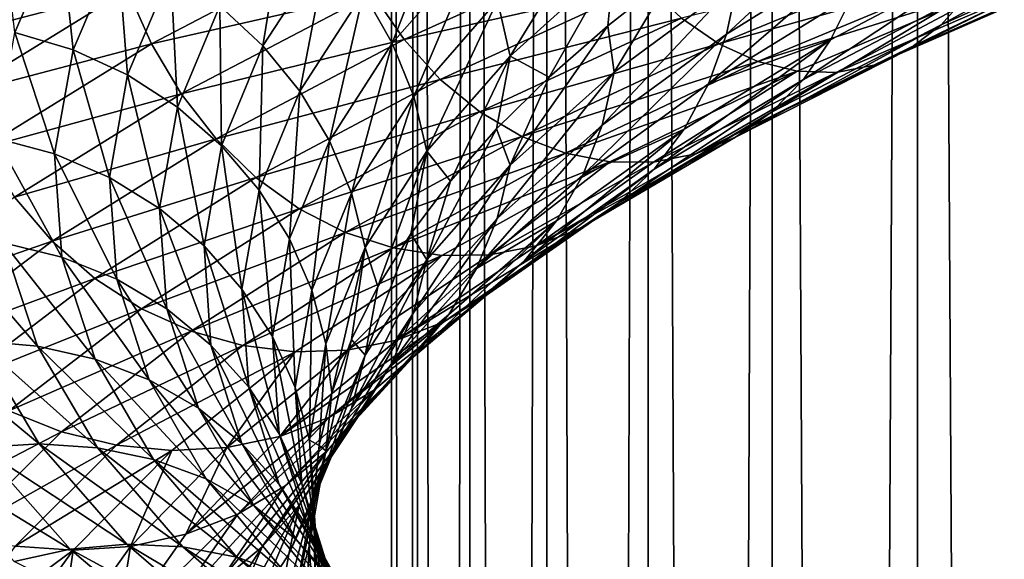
# Model space of a CAD drawing. Header units: metres. Extents: x -44 to 117, y -432 to 89.
# Tile 681 of 1056: x -15.47 to -8.87, y -158.5 to -154.89. Entities that reach past the tile are written whole.
import ezdxf

# ---------------------------------------------------------------- set-up
doc = ezdxf.new("R2010")
doc.units = ezdxf.units.M
doc.layers.add('solid_125568', color=7, linetype='CONTINUOUS')

msp = doc.modelspace()

# ---------------------------------------------------------------- linework, layer by layer
at = {"layer": 'solid_125568'}
for points in [[(-8.356239, -312.879852, 239.338547), (-8.356239, -118.084877, 204.990936), (-9.455857, -118.26503, 203.969254)], [(-9.455857, -313.059998, 238.316864), (-9.455857, -118.26503, 203.969254), (-10.427602, -118.466125, 202.828781)], [(-9.455857, -313.059998, 238.316864), (-8.356239, -312.879852, 239.338547), (-9.455857, -118.26503, 203.969254)], [(-10.427602, -313.261108, 237.176392), (-10.427602, -118.466125, 202.828781), (-11.25833, -118.685455, 201.5849)], [(-10.427602, -313.261108, 237.176392), (-9.455857, -313.059998, 238.316864), (-10.427602, -118.466125, 202.828781)], [(-11.25833, -313.480438, 235.93251), (-11.25833, -118.685455, 201.5849), (-11.93681, -118.920044, 200.254456)], [(-11.25833, -313.480438, 235.93251), (-10.427602, -313.261108, 237.176392), (-11.25833, -118.685455, 201.5849)], [(-11.93681, -313.715027, 234.602066), (-11.93681, -118.920044, 200.254456), (-12.453864, -119.166733, 198.855453)], [(-11.93681, -313.715027, 234.602066), (-11.25833, -313.480438, 235.93251), (-11.93681, -118.920044, 200.254456)], [(-12.453864, -313.9617, 233.203064), (-12.453864, -119.166733, 198.855453), (-12.802501, -119.422173, 197.406784)], [(-12.453864, -313.9617, 233.203064), (-11.93681, -313.715027, 234.602066), (-12.453864, -119.166733, 198.855453)], [(-12.802501, -314.217133, 231.754395), (-12.802501, -119.422173, 197.406784), (-12.978006, -119.682907, 195.928055)], [(-12.802501, -314.217133, 231.754395), (-12.453864, -313.9617, 233.203064), (-12.802501, -119.422173, 197.406784)], [(-12.978006, -314.477875, 230.275665), (-12.978006, -119.682907, 195.928055), (-12.978006, -119.945427, 194.439255)], [(-12.978006, -314.477875, 230.275665), (-12.802501, -314.217133, 231.754395), (-12.978006, -119.682907, 195.928055)], [(-12.978006, -314.740387, 228.786865), (-12.978006, -119.945427, 194.439255), (-12.802501, -120.206169, 192.960526)], [(-12.978006, -314.740387, 228.786865), (-12.978006, -314.477875, 230.275665), (-12.978006, -119.945427, 194.439255)], [(-12.802501, -315.001129, 227.308136), (-12.978006, -314.740387, 228.786865), (-12.802501, -120.206169, 192.960526)], [(-12.802501, -315.001129, 227.308136), (-12.802501, -120.206169, 192.960526), (-12.453864, -120.461609, 191.511856)], [(-12.453864, -315.256592, 225.859467), (-12.802501, -315.001129, 227.308136), (-12.453864, -120.461609, 191.511856)], [(-12.453864, -315.256592, 225.859467), (-12.453864, -120.461609, 191.511856), (-11.93681, -120.70829, 190.112839)], [(-11.93681, -315.503265, 224.460449), (-12.453864, -315.256592, 225.859467), (-11.93681, -120.70829, 190.112839)], [(-11.93681, -315.503265, 224.460449), (-11.93681, -120.70829, 190.112839), (-11.25833, -120.942879, 188.782394)], [(-11.25833, -315.737854, 223.130005), (-11.93681, -315.503265, 224.460449), (-11.25833, -120.942879, 188.782394)], [(-11.25833, -315.737854, 223.130005), (-11.25833, -120.942879, 188.782394), (-10.427602, -121.162209, 187.538528)], [(-10.427602, -315.957184, 221.886139), (-11.25833, -315.737854, 223.130005), (-10.427602, -121.162209, 187.538528)], [(-10.427602, -315.957184, 221.886139), (-10.427602, -121.162209, 187.538528), (-9.455857, -121.363304, 186.398041)], [(-9.455857, -316.158295, 220.745651), (-10.427602, -315.957184, 221.886139), (-9.455857, -121.363304, 186.398041)], [(-9.455857, -316.158295, 220.745651), (-9.455857, -121.363304, 186.398041), (-8.356239, -121.543457, 185.376373)], [(-8.356239, -316.33844, 219.723969), (-9.455857, -316.158295, 220.745651), (-8.356239, -121.543457, 185.376373)], [(-10.73347, -154.987106, 952.022522), (-10.658545, -154.631577, 951.887695), (-9.71005, -154.036774, 952.873962)], [(-9.778292, -154.392426, 953.017334), (-10.73347, -154.987106, 952.022522), (-9.71005, -154.036774, 952.873962)], [(-12.972403, -155.047165, 948.196594), (-13.165828, -154.709335, 948.195007), (-12.589681, -154.056122, 949.461487)], [(-12.404711, -154.400345, 949.444397), (-12.972403, -155.047165, 948.196594), (-12.589681, -154.056122, 949.461487)], [(-13.839037, -155.065414, 946.8703), (-14.128131, -154.797028, 946.883667), (-13.684956, -154.121552, 948.257568)], [(-13.404858, -154.398193, 948.215332), (-13.839037, -155.065414, 946.8703), (-13.684956, -154.121552, 948.257568)], [(-12.182907, -155.134247, 949.491821), (-12.267684, -154.76239, 949.454346), (-11.56566, -154.130661, 950.620483)], [(-11.485751, -154.506561, 950.650513), (-12.182907, -155.134247, 949.491821), (-11.56566, -154.130661, 950.620483)], [(-9.29537, -154.924606, 954.855469), (-9.104789, -154.70871, 954.575928), (-7.885891, -154.149567, 955.385437)], [(-8.050989, -154.362122, 955.684204), (-9.29537, -154.924606, 954.855469), (-7.885891, -154.149567, 955.385437)], [(-15.195827, -154.269836, 947.033203), (-15.500326, -154.976532, 945.508972), (-15.592181, -154.196167, 947.115479)], [(-15.110436, -155.092178, 945.481323), (-15.500326, -154.976532, 945.508972), (-15.195827, -154.269836, 947.033203)], [(-14.813602, -154.395187, 946.965698), (-15.110436, -155.092178, 945.481323), (-15.195827, -154.269836, 947.033203)], [(-16.100897, -154.643112, 953.617432), (-16.020859, -155.023758, 953.645935), (-14.866306, -154.313614, 955.183044)], [(-14.866306, -154.313614, 955.183044), (-16.020859, -155.023758, 953.645935), (-14.746545, -154.690811, 955.165955)], [(-9.510617, -155.088348, 955.154236), (-9.29537, -154.924606, 954.855469), (-8.050989, -154.362122, 955.684204)], [(-8.237449, -154.521851, 956.004456), (-9.510617, -155.088348, 955.154236), (-8.050989, -154.362122, 955.684204)], [(-14.744523, -155.259018, 945.468201), (-15.110436, -155.092178, 945.481323), (-14.813602, -154.395187, 946.965698)], [(-14.454832, -154.571503, 946.915283), (-14.744523, -155.259018, 945.468201), (-14.813602, -154.395187, 946.965698)], [(-14.746545, -154.690811, 955.165955), (-14.584975, -155.051407, 955.111572), (-13.287251, -154.373993, 956.492188)], [(-13.287251, -154.373993, 956.492188), (-14.584975, -155.051407, 955.111572), (-13.105353, -154.71579, 956.383118)], [(-13.592304, -155.369095, 946.87439), (-13.839037, -155.065414, 946.8703), (-13.404858, -154.398193, 948.215332)], [(-13.165828, -154.709335, 948.195007), (-13.592304, -155.369095, 946.87439), (-13.404858, -154.398193, 948.215332)], [(-13.105353, -154.71579, 956.383118), (-12.892077, -155.024139, 956.236023), (-11.486011, -154.384247, 957.433655)], [(-12.829096, -155.403824, 948.220093), (-12.972403, -155.047165, 948.196594), (-12.404711, -154.400345, 949.444397)], [(-11.486011, -154.384247, 957.433655), (-12.892077, -155.024139, 956.236023), (-11.271257, -154.657135, 957.227112)], [(-12.267684, -154.76239, 949.454346), (-12.829096, -155.403824, 948.220093), (-12.404711, -154.400345, 949.444397)], [(-10.854224, -155.320206, 952.188477), (-10.73347, -154.987106, 952.022522), (-9.778292, -154.392426, 953.017334)], [(-9.888332, -154.724533, 953.196289), (-10.854224, -155.320206, 952.188477), (-9.778292, -154.392426, 953.017334)], [(-11.035609, -154.880646, 956.984009), (-10.784745, -155.052307, 956.710693), (-9.341219, -154.458511, 957.685425)], [(-9.341219, -154.458511, 957.685425), (-10.784745, -155.052307, 956.710693), (-9.11588, -154.583023, 957.364441)], [(-10.219427, -155.290146, 953.642395), (-10.036581, -155.026108, 953.40625), (-8.941833, -154.447479, 954.320862)], [(-9.104789, -154.70871, 954.575928), (-10.219427, -155.290146, 953.642395), (-8.941833, -154.447479, 954.320862)], [(-8.941833, -154.447479, 954.320862), (-10.036581, -155.026108, 953.40625), (-9.888332, -154.724533, 953.196289)], [(-11.922646, -155.27562, 949.975647), (-12.182907, -155.134247, 949.491821), (-11.485751, -154.506561, 950.650513)], [(-11.529287, -154.931915, 950.608276), (-11.922646, -155.27562, 949.975647), (-11.485751, -154.506561, 950.650513)], [(-11.094967, -154.591141, 951.218079), (-11.529287, -154.931915, 950.608276), (-11.485751, -154.506561, 950.650513)], [(-9.747152, -155.194519, 955.466614), (-9.510617, -155.088348, 955.154236), (-8.237449, -154.521851, 956.004456)], [(-8.442395, -154.623398, 956.340271), (-9.747152, -155.194519, 955.466614), (-8.237449, -154.521851, 956.004456)], [(-14.411353, -155.475571, 945.470337), (-14.744523, -155.259018, 945.468201), (-14.454832, -154.571503, 946.915283)], [(-14.128131, -154.797028, 946.883667), (-14.411353, -155.475571, 945.470337), (-14.454832, -154.571503, 946.915283)], [(-11.48638, -155.242142, 950.807556), (-11.529287, -154.931915, 950.608276), (-11.094967, -154.591141, 951.218079)], [(-10.658545, -154.631577, 951.887695), (-11.48638, -155.242142, 950.807556), (-11.094967, -154.591141, 951.218079)], [(-10.784745, -155.052307, 956.710693), (-10.524466, -155.170776, 956.414795), (-9.11588, -154.583023, 957.364441)], [(-9.11588, -154.583023, 957.364441), (-10.524466, -155.170776, 956.414795), (-8.887327, -154.652847, 957.027954)], [(-8.660927, -154.666687, 956.684021), (-9.747152, -155.194519, 955.466614), (-8.442395, -154.623398, 956.340271)], [(-16.020859, -155.023758, 953.645935), (-15.891758, -155.395447, 953.640625), (-14.746545, -154.690811, 955.165955)], [(-14.746545, -154.690811, 955.165955), (-15.891758, -155.395447, 953.640625), (-14.584975, -155.051407, 955.111572)], [(-12.892077, -155.024139, 956.236023), (-12.651027, -155.290375, 956.052612), (-11.271257, -154.657135, 957.227112)], [(-11.271257, -154.657135, 957.227112), (-12.651027, -155.290375, 956.052612), (-11.035609, -154.880646, 956.984009)], [(-11.567138, -155.597488, 950.933167), (-11.48638, -155.242142, 950.807556), (-10.658545, -154.631577, 951.887695)], [(-10.73347, -154.987106, 952.022522), (-11.567138, -155.597488, 950.933167), (-10.658545, -154.631577, 951.887695)], [(-10.524466, -155.170776, 956.414795), (-10.260592, -155.234726, 956.104004), (-8.887327, -154.652847, 957.027954)], [(-8.887327, -154.652847, 957.027954), (-10.260592, -155.234726, 956.104004), (-9.999316, -155.242981, 955.785583)], [(-8.887327, -154.652847, 957.027954), (-9.999316, -155.242981, 955.785583), (-8.660927, -154.666687, 956.684021)], [(-8.660927, -154.666687, 956.684021), (-9.999316, -155.242981, 955.785583), (-9.747152, -155.194519, 955.466614)], [(-14.584975, -155.051407, 955.111572), (-14.385269, -155.386719, 955.021362), (-13.105353, -154.71579, 956.383118)], [(-13.105353, -154.71579, 956.383118), (-14.385269, -155.386719, 955.021362), (-12.892077, -155.024139, 956.236023)], [(-13.392623, -155.700348, 946.895447), (-13.592304, -155.369095, 946.87439), (-13.165828, -154.709335, 948.195007)], [(-12.972403, -155.047165, 948.196594), (-13.392623, -155.700348, 946.895447), (-13.165828, -154.709335, 948.195007)], [(-12.740424, -155.771439, 948.265442), (-12.829096, -155.403824, 948.220093), (-12.267684, -154.76239, 949.454346)], [(-12.182907, -155.134247, 949.491821), (-12.740424, -155.771439, 948.265442), (-12.267684, -154.76239, 949.454346)], [(-10.036581, -155.026108, 953.40625), (-10.854224, -155.320206, 952.188477), (-9.888332, -154.724533, 953.196289)], [(-10.433311, -155.509674, 953.900146), (-10.219427, -155.290146, 953.642395), (-9.104789, -154.70871, 954.575928)], [(-9.29537, -154.924606, 954.855469), (-10.433311, -155.509674, 953.900146), (-9.104789, -154.70871, 954.575928)], [(-14.116536, -155.735611, 945.486572), (-14.411353, -155.475571, 945.470337), (-14.128131, -154.797028, 946.883667)], [(-13.839037, -155.065414, 946.8703), (-14.116536, -155.735611, 945.486572), (-14.128131, -154.797028, 946.883667)], [(-12.651027, -155.290375, 956.052612), (-12.38647, -155.507095, 955.835022), (-11.035609, -154.880646, 956.984009)], [(-11.035609, -154.880646, 956.984009), (-12.38647, -155.507095, 955.835022), (-10.784745, -155.052307, 956.710693)], [(-12.183639, -155.865234, 949.646423), (-11.922646, -155.27562, 949.975647), (-11.529287, -154.931915, 950.608276)], [(-11.48638, -155.242142, 950.807556), (-12.183639, -155.865234, 949.646423), (-11.529287, -154.931915, 950.608276)], [(-10.67488, -155.677811, 954.1745), (-10.433311, -155.509674, 953.900146), (-9.29537, -154.924606, 954.855469)], [(-9.510617, -155.088348, 955.154236), (-10.67488, -155.677811, 954.1745), (-9.29537, -154.924606, 954.855469)], [(-15.234989, -155.788345, 943.973267), (-15.628099, -155.682388, 943.960388), (-15.500326, -154.976532, 945.508972)], [(-15.110436, -155.092178, 945.481323), (-15.234989, -155.788345, 943.973267), (-15.500326, -154.976532, 945.508972)], [(-14.385269, -155.386719, 955.021362), (-14.151153, -155.688126, 954.89679), (-12.892077, -155.024139, 956.236023)], [(-12.892077, -155.024139, 956.236023), (-14.151153, -155.688126, 954.89679), (-12.651027, -155.290375, 956.052612)], [(-11.697239, -155.93158, 951.084961), (-11.567138, -155.597488, 950.933167), (-10.73347, -154.987106, 952.022522)], [(-10.854224, -155.320206, 952.188477), (-11.697239, -155.93158, 951.084961), (-10.73347, -154.987106, 952.022522)], [(-11.217546, -155.890823, 952.596497), (-11.016894, -155.623795, 952.381165), (-10.036581, -155.026108, 953.40625)], [(-10.219427, -155.290146, 953.642395), (-11.217546, -155.890823, 952.596497), (-10.036581, -155.026108, 953.40625)], [(-10.036581, -155.026108, 953.40625), (-11.016894, -155.623795, 952.381165), (-10.854224, -155.320206, 952.188477)], [(-15.891758, -155.395447, 953.640625), (-15.717588, -155.74971, 953.6026), (-14.584975, -155.051407, 955.111572)], [(-14.584975, -155.051407, 955.111572), (-15.717588, -155.74971, 953.6026), (-14.385269, -155.386719, 955.021362)], [(-13.864894, -156.031693, 945.515747), (-14.116536, -155.735611, 945.486572), (-13.839037, -155.065414, 946.8703)], [(-13.592304, -155.369095, 946.87439), (-13.864894, -156.031693, 945.515747), (-13.839037, -155.065414, 946.8703)], [(-13.244665, -156.051453, 946.932983), (-13.392623, -155.700348, 946.895447), (-12.972403, -155.047165, 948.196594)], [(-12.829096, -155.403824, 948.220093), (-13.244665, -156.051453, 946.932983), (-12.972403, -155.047165, 948.196594)], [(-12.38647, -155.507095, 955.835022), (-12.104774, -155.671951, 955.589172), (-10.784745, -155.052307, 956.710693)], [(-10.784745, -155.052307, 956.710693), (-12.104774, -155.671951, 955.589172), (-10.524466, -155.170776, 956.414795)], [(-10.940296, -155.789093, 954.460266), (-10.67488, -155.677811, 954.1745), (-9.510617, -155.088348, 955.154236)], [(-9.747152, -155.194519, 955.466614), (-10.940296, -155.789093, 954.460266), (-9.510617, -155.088348, 955.154236)], [(-14.866104, -155.945724, 943.997986), (-15.234989, -155.788345, 943.973267), (-15.110436, -155.092178, 945.481323)], [(-14.744523, -155.259018, 945.468201), (-14.866104, -155.945724, 943.997986), (-15.110436, -155.092178, 945.481323)], [(-12.582714, -155.971191, 948.648438), (-12.740424, -155.771439, 948.265442), (-12.182907, -155.134247, 949.491821)], [(-12.27393, -155.621964, 949.322144), (-12.582714, -155.971191, 948.648438), (-12.182907, -155.134247, 949.491821)], [(-11.922646, -155.27562, 949.975647), (-12.27393, -155.621964, 949.322144), (-12.182907, -155.134247, 949.491821)], [(-12.104774, -155.671951, 955.589172), (-11.812536, -155.783707, 955.32196), (-10.524466, -155.170776, 956.414795)], [(-10.524466, -155.170776, 956.414795), (-11.812536, -155.783707, 955.32196), (-10.260592, -155.234726, 956.104004)], [(-9.999316, -155.242981, 955.785583), (-10.940296, -155.789093, 954.460266), (-9.747152, -155.194519, 955.466614)], [(-14.530266, -156.15329, 944.034302), (-14.866104, -155.945724, 943.997986), (-14.744523, -155.259018, 945.468201)], [(-14.411353, -155.475571, 945.470337), (-14.530266, -156.15329, 944.034302), (-14.744523, -155.259018, 945.468201)], [(-12.183639, -155.865234, 949.646423), (-12.27393, -155.621964, 949.322144), (-11.922646, -155.27562, 949.975647)], [(-12.269313, -156.220337, 949.762207), (-12.183639, -155.865234, 949.646423), (-11.48638, -155.242142, 950.807556)], [(-11.567138, -155.597488, 950.933167), (-12.269313, -156.220337, 949.762207), (-11.48638, -155.242142, 950.807556)], [(-11.812536, -155.783707, 955.32196), (-11.516362, -155.841156, 955.040344), (-10.260592, -155.234726, 956.104004)], [(-10.260592, -155.234726, 956.104004), (-11.516362, -155.841156, 955.040344), (-11.223204, -155.843246, 954.750977)], [(-10.260592, -155.234726, 956.104004), (-11.223204, -155.843246, 954.750977), (-9.999316, -155.242981, 955.785583)], [(-9.999316, -155.242981, 955.785583), (-11.223204, -155.843246, 954.750977), (-10.940296, -155.789093, 954.460266)], [(-14.151153, -155.688126, 954.89679), (-13.886553, -155.947113, 954.739014), (-12.651027, -155.290375, 956.052612)], [(-12.651027, -155.290375, 956.052612), (-13.886553, -155.947113, 954.739014), (-12.38647, -155.507095, 955.835022)], [(-11.016894, -155.623795, 952.381165), (-11.697239, -155.93158, 951.084961), (-10.854224, -155.320206, 952.188477)], [(-11.452292, -156.114243, 952.830078), (-11.217546, -155.890823, 952.596497), (-10.219427, -155.290146, 953.642395)], [(-10.433311, -155.509674, 953.900146), (-11.452292, -156.114243, 952.830078), (-10.219427, -155.290146, 953.642395)], [(-15.717588, -155.74971, 953.6026), (-15.502335, -156.078064, 953.53302), (-14.385269, -155.386719, 955.021362)], [(-14.385269, -155.386719, 955.021362), (-15.502335, -156.078064, 953.53302), (-14.151153, -155.688126, 954.89679)], [(-13.661217, -156.356262, 945.556824), (-13.864894, -156.031693, 945.515747), (-13.592304, -155.369095, 946.87439)], [(-13.392623, -155.700348, 946.895447), (-13.661217, -156.356262, 945.556824), (-13.592304, -155.369095, 946.87439)], [(-13.153107, -156.414688, 946.986633), (-13.244665, -156.051453, 946.932983), (-12.829096, -155.403824, 948.220093)], [(-12.740424, -155.771439, 948.265442), (-13.153107, -156.414688, 946.986633), (-12.829096, -155.403824, 948.220093)], [(-14.233086, -156.404968, 944.080688), (-14.530266, -156.15329, 944.034302), (-14.411353, -155.475571, 945.470337)], [(-14.116536, -155.735611, 945.486572), (-14.233086, -156.404968, 944.080688), (-14.411353, -155.475571, 945.470337)], [(-13.886553, -155.947113, 954.739014), (-13.596106, -156.156433, 954.549927), (-12.38647, -155.507095, 955.835022)], [(-12.38647, -155.507095, 955.835022), (-13.596106, -156.156433, 954.549927), (-12.104774, -155.671951, 955.589172)], [(-11.717432, -156.287109, 953.077332), (-11.452292, -156.114243, 952.830078), (-10.433311, -155.509674, 953.900146)], [(-10.67488, -155.677811, 954.1745), (-11.717432, -156.287109, 953.077332), (-10.433311, -155.509674, 953.900146)], [(-12.407282, -156.555405, 949.898926), (-12.269313, -156.220337, 949.762207), (-11.567138, -155.597488, 950.933167)], [(-11.697239, -155.93158, 951.084961), (-12.407282, -156.555405, 949.898926), (-11.567138, -155.597488, 950.933167)], [(-15.185103, -156.479721, 942.45929), (-15.576933, -156.383347, 942.405823), (-15.628099, -155.682388, 943.960388)], [(-15.234989, -155.788345, 943.973267), (-15.185103, -156.479721, 942.45929), (-15.628099, -155.682388, 943.960388)], [(-13.596106, -156.156433, 954.549927), (-13.286792, -156.313889, 954.334534), (-12.104774, -155.671951, 955.589172)], [(-12.104774, -155.671951, 955.589172), (-13.286792, -156.313889, 954.334534), (-11.812536, -155.783707, 955.32196)], [(-12.74125, -156.497559, 948.417603), (-12.582714, -155.971191, 948.648438), (-12.27393, -155.621964, 949.322144)], [(-12.183639, -155.865234, 949.646423), (-12.74125, -156.497559, 948.417603), (-12.27393, -155.621964, 949.322144)], [(-12.088675, -156.507431, 951.451721), (-11.872489, -156.237274, 951.259033), (-11.016894, -155.623795, 952.381165)], [(-11.217546, -155.890823, 952.596497), (-12.088675, -156.507431, 951.451721), (-11.016894, -155.623795, 952.381165)], [(-12.008702, -156.4039, 953.333557), (-11.717432, -156.287109, 953.077332), (-10.67488, -155.677811, 954.1745)], [(-10.940296, -155.789093, 954.460266), (-12.008702, -156.4039, 953.333557), (-10.67488, -155.677811, 954.1745)], [(-11.016894, -155.623795, 952.381165), (-11.872489, -156.237274, 951.259033), (-11.697239, -155.93158, 951.084961)], [(-15.502335, -156.078064, 953.53302), (-15.250029, -156.372025, 953.432922), (-14.151153, -155.688126, 954.89679)], [(-14.151153, -155.688126, 954.89679), (-15.250029, -156.372025, 953.432922), (-13.886553, -155.947113, 954.739014)], [(-13.979403, -156.693466, 944.135254), (-14.233086, -156.404968, 944.080688), (-14.116536, -155.735611, 945.486572)], [(-13.864894, -156.031693, 945.515747), (-13.979403, -156.693466, 944.135254), (-14.116536, -155.735611, 945.486572)], [(-13.510283, -156.701736, 945.608826), (-13.661217, -156.356262, 945.556824), (-13.392623, -155.700348, 946.895447)], [(-13.244665, -156.051453, 946.932983), (-13.510283, -156.701736, 945.608826), (-13.392623, -155.700348, 946.895447)], [(-14.817469, -156.627762, 942.521973), (-15.185103, -156.479721, 942.45929), (-15.234989, -155.788345, 943.973267)], [(-14.866104, -155.945724, 943.997986), (-14.817469, -156.627762, 942.521973), (-15.234989, -155.788345, 943.973267)], [(-13.286792, -156.313889, 954.334534), (-12.965925, -156.41835, 954.099182), (-11.812536, -155.783707, 955.32196)], [(-13.07002, -156.677017, 947.248901), (-13.153107, -156.414688, 946.986633), (-12.740424, -155.771439, 948.265442)], [(-12.848431, -156.323151, 947.95636), (-13.07002, -156.677017, 947.248901), (-12.740424, -155.771439, 948.265442)], [(-11.812536, -155.783707, 955.32196), (-12.965925, -156.41835, 954.099182), (-11.516362, -155.841156, 955.040344)], [(-12.582714, -155.971191, 948.648438), (-12.848431, -156.323151, 947.95636), (-12.740424, -155.771439, 948.265442)], [(-11.223204, -155.843246, 954.750977), (-12.008702, -156.4039, 953.333557), (-10.940296, -155.789093, 954.460266)], [(-12.965925, -156.41835, 954.099182), (-12.64083, -156.468765, 953.850037), (-11.516362, -155.841156, 955.040344)], [(-12.830858, -156.852356, 948.523071), (-12.74125, -156.497559, 948.417603), (-12.183639, -155.865234, 949.646423)], [(-12.269313, -156.220337, 949.762207), (-12.830858, -156.852356, 948.523071), (-12.183639, -155.865234, 949.646423)], [(-11.516362, -155.841156, 955.040344), (-12.64083, -156.468765, 953.850037), (-12.319129, -156.464203, 953.592957)], [(-11.516362, -155.841156, 955.040344), (-12.319129, -156.464203, 953.592957), (-11.223204, -155.843246, 954.750977)], [(-11.223204, -155.843246, 954.750977), (-12.319129, -156.464203, 953.592957), (-12.008702, -156.4039, 953.333557)], [(-15.250029, -156.372025, 953.432922), (-14.964876, -156.62326, 953.303162), (-13.886553, -155.947113, 954.739014)], [(-13.886553, -155.947113, 954.739014), (-14.964876, -156.62326, 953.303162), (-13.596106, -156.156433, 954.549927)], [(-14.482806, -156.826447, 942.592651), (-14.817469, -156.627762, 942.521973), (-14.866104, -155.945724, 943.997986)], [(-14.530266, -156.15329, 944.034302), (-14.482806, -156.826447, 942.592651), (-14.866104, -155.945724, 943.997986)], [(-11.872489, -156.237274, 951.259033), (-12.407282, -156.555405, 949.898926), (-11.697239, -155.93158, 951.084961)], [(-12.341629, -156.73494, 951.659058), (-12.088675, -156.507431, 951.451721), (-11.217546, -155.890823, 952.596497)], [(-11.452292, -156.114243, 952.830078), (-12.341629, -156.73494, 951.659058), (-11.217546, -155.890823, 952.596497)], [(-12.74125, -156.497559, 948.417603), (-12.848431, -156.323151, 947.95636), (-12.582714, -155.971191, 948.648438)], [(-15.502335, -156.078064, 953.53302), (-16.443172, -156.785553, 951.935486), (-15.250029, -156.372025, 953.432922)], [(-13.774052, -157.011337, 944.196655), (-13.979403, -156.693466, 944.135254), (-13.864894, -156.031693, 945.515747)], [(-13.661217, -156.356262, 945.556824), (-13.774052, -157.011337, 944.196655), (-13.864894, -156.031693, 945.515747)], [(-13.416874, -157.060516, 945.670959), (-13.510283, -156.701736, 945.608826), (-13.244665, -156.051453, 946.932983)], [(-13.153107, -156.414688, 946.986633), (-13.416874, -157.060516, 945.670959), (-13.244665, -156.051453, 946.932983)], [(-12.627336, -156.912811, 951.876953), (-12.341629, -156.73494, 951.659058), (-11.452292, -156.114243, 952.830078)], [(-11.717432, -156.287109, 953.077332), (-12.627336, -156.912811, 951.876953), (-11.452292, -156.114243, 952.830078)], [(-14.964876, -156.62326, 953.303162), (-14.651826, -156.824692, 953.145081), (-13.596106, -156.156433, 954.549927)], [(-13.596106, -156.156433, 954.549927), (-14.651826, -156.824692, 953.145081), (-13.286792, -156.313889, 954.334534)], [(-14.186666, -157.069855, 942.669189), (-14.482806, -156.826447, 942.592651), (-14.530266, -156.15329, 944.034302)], [(-14.233086, -156.404968, 944.080688), (-14.186666, -157.069855, 942.669189), (-14.530266, -156.15329, 944.034302)], [(-12.975114, -157.1884, 948.643921), (-12.830858, -156.852356, 948.523071), (-12.269313, -156.220337, 949.762207)], [(-12.407282, -156.555405, 949.898926), (-12.975114, -157.1884, 948.643921), (-12.269313, -156.220337, 949.762207)], [(-12.822383, -157.136642, 950.22168), (-12.593119, -156.863251, 950.053162), (-11.872489, -156.237274, 951.259033)], [(-12.088675, -156.507431, 951.451721), (-12.822383, -157.136642, 950.22168), (-11.872489, -156.237274, 951.259033)], [(-11.872489, -156.237274, 951.259033), (-12.593119, -156.863251, 950.053162), (-12.407282, -156.555405, 949.898926)], [(-15.349097, -157.075562, 940.863708), (-15.749552, -157.040085, 940.777832), (-15.983306, -156.338562, 942.361938)], [(-15.576933, -156.383347, 942.405823), (-15.349097, -157.075562, 940.863708), (-15.983306, -156.338562, 942.361938)], [(-14.651826, -156.824692, 953.145081), (-14.318397, -156.974243, 952.962952), (-13.286792, -156.313889, 954.334534)], [(-13.286792, -156.313889, 954.334534), (-14.318397, -156.974243, 952.962952), (-12.965925, -156.41835, 954.099182)], [(-13.154017, -157.135742, 947.13623), (-13.07002, -156.677017, 947.248901), (-12.848431, -156.323151, 947.95636)], [(-12.74125, -156.497559, 948.417603), (-13.154017, -157.135742, 947.13623), (-12.848431, -156.323151, 947.95636)], [(-12.941164, -157.035416, 952.101013), (-12.627336, -156.912811, 951.876953), (-11.717432, -156.287109, 953.077332)], [(-12.008702, -156.4039, 953.333557), (-12.941164, -157.035416, 952.101013), (-11.717432, -156.287109, 953.077332)], [(-16.443172, -156.785553, 951.935486), (-16.175545, -157.071671, 951.861694), (-15.250029, -156.372025, 953.432922)], [(-15.250029, -156.372025, 953.432922), (-16.175545, -157.071671, 951.861694), (-14.964876, -156.62326, 953.303162)], [(-14.962991, -157.162598, 940.95752), (-15.349097, -157.075562, 940.863708), (-15.576933, -156.383347, 942.405823)], [(-15.185103, -156.479721, 942.45929), (-14.962991, -157.162598, 940.95752), (-15.576933, -156.383347, 942.405823)], [(-13.933847, -157.35083, 942.749329), (-14.186666, -157.069855, 942.669189), (-14.233086, -156.404968, 944.080688)], [(-13.979403, -156.693466, 944.135254), (-13.933847, -157.35083, 942.749329), (-14.233086, -156.404968, 944.080688)], [(-13.621863, -157.351151, 944.263428), (-13.774052, -157.011337, 944.196655), (-13.661217, -156.356262, 945.556824)], [(-13.510283, -156.701736, 945.608826), (-13.621863, -157.351151, 944.263428), (-13.661217, -156.356262, 945.556824)], [(-12.319129, -156.464203, 953.592957), (-12.941164, -157.035416, 952.101013), (-12.008702, -156.4039, 953.333557)], [(-14.318397, -156.974243, 952.962952), (-13.972535, -157.070953, 952.762207), (-12.965925, -156.41835, 954.099182)], [(-12.965925, -156.41835, 954.099182), (-13.972535, -157.070953, 952.762207), (-12.64083, -156.468765, 953.850037)], [(-13.972535, -157.070953, 952.762207), (-13.622197, -157.113892, 952.54834), (-12.64083, -156.468765, 953.850037)], [(-12.64083, -156.468765, 953.850037), (-13.622197, -157.113892, 952.54834), (-13.275596, -157.102249, 952.326355)], [(-13.377024, -157.386902, 945.800903), (-13.416874, -157.060516, 945.670959), (-13.153107, -156.414688, 946.986633)], [(-13.246499, -157.031937, 946.529297), (-13.377024, -157.386902, 945.800903), (-13.153107, -156.414688, 946.986633)], [(-12.319129, -156.464203, 953.592957), (-13.275596, -157.102249, 952.326355), (-12.941164, -157.035416, 952.101013)], [(-12.64083, -156.468765, 953.850037), (-13.275596, -157.102249, 952.326355), (-12.319129, -156.464203, 953.592957)], [(-13.07002, -156.677017, 947.248901), (-13.246499, -157.031937, 946.529297), (-13.153107, -156.414688, 946.986633)], [(-14.600777, -157.301498, 941.057861), (-14.962991, -157.162598, 940.95752), (-15.185103, -156.479721, 942.45929)], [(-14.817469, -156.627762, 942.521973), (-14.600777, -157.301498, 941.057861), (-15.185103, -156.479721, 942.45929)], [(-13.24654, -157.490173, 947.231018), (-13.154017, -157.135742, 947.13623), (-12.74125, -156.497559, 948.417603)], [(-12.830858, -156.852356, 948.523071), (-13.24654, -157.490173, 947.231018), (-12.74125, -156.497559, 948.417603)], [(-13.090668, -157.368408, 950.40094), (-12.822383, -157.136642, 950.22168), (-12.088675, -156.507431, 951.451721)], [(-12.341629, -156.73494, 951.659058), (-13.090668, -157.368408, 950.40094), (-12.088675, -156.507431, 951.451721)], [(-12.593119, -156.863251, 950.053162), (-12.975114, -157.1884, 948.643921), (-12.407282, -156.555405, 949.898926)], [(-16.175545, -157.071671, 951.861694), (-15.873082, -157.314743, 951.761902), (-14.964876, -156.62326, 953.303162)], [(-14.964876, -156.62326, 953.303162), (-15.873082, -157.314743, 951.761902), (-14.651826, -156.824692, 953.145081)], [(-14.271084, -157.491516, 941.162598), (-14.600777, -157.301498, 941.057861), (-14.817469, -156.627762, 942.521973)], [(-14.482806, -156.826447, 942.592651), (-14.271084, -157.491516, 941.162598), (-14.817469, -156.627762, 942.521973)], [(-13.729173, -157.662079, 942.831116), (-13.933847, -157.35083, 942.749329), (-13.979403, -156.693466, 944.135254)], [(-13.774052, -157.011337, 944.196655), (-13.729173, -157.662079, 942.831116), (-13.979403, -156.693466, 944.135254)], [(-13.52767, -157.705429, 944.334167), (-13.621863, -157.351151, 944.263428), (-13.510283, -156.701736, 945.608826)], [(-13.416874, -157.060516, 945.670959), (-13.52767, -157.705429, 944.334167), (-13.510283, -156.701736, 945.608826)], [(-13.393694, -157.551483, 950.587402), (-13.090668, -157.368408, 950.40094), (-12.341629, -156.73494, 951.659058)], [(-12.627336, -156.912811, 951.876953), (-13.393694, -157.551483, 950.587402), (-12.341629, -156.73494, 951.659058)], [(-13.154017, -157.135742, 947.13623), (-13.246499, -157.031937, 946.529297), (-13.07002, -156.677017, 947.248901)], [(-15.873082, -157.314743, 951.761902), (-15.540987, -157.507874, 951.636963), (-14.651826, -156.824692, 953.145081)], [(-14.651826, -156.824692, 953.145081), (-15.540987, -157.507874, 951.636963), (-14.318397, -156.974243, 952.962952)], [(-13.979341, -157.726837, 941.269043), (-14.271084, -157.491516, 941.162598), (-14.482806, -156.826447, 942.592651)], [(-14.186666, -157.069855, 942.669189), (-13.979341, -157.726837, 941.269043), (-14.482806, -156.826447, 942.592651)], [(-13.409122, -157.775116, 948.920349), (-13.169409, -157.498413, 948.777344), (-12.593119, -156.863251, 950.053162)], [(-12.822383, -157.136642, 950.22168), (-13.409122, -157.775116, 948.920349), (-12.593119, -156.863251, 950.053162)], [(-13.395443, -157.827164, 947.335449), (-13.24654, -157.490173, 947.231018), (-12.830858, -156.852356, 948.523071)], [(-12.975114, -157.1884, 948.643921), (-13.395443, -157.827164, 947.335449), (-12.830858, -156.852356, 948.523071)], [(-12.593119, -156.863251, 950.053162), (-13.169409, -157.498413, 948.777344), (-12.975114, -157.1884, 948.643921)], [(-13.726513, -157.680161, 950.777161), (-13.393694, -157.551483, 950.587402), (-12.627336, -156.912811, 951.876953)], [(-12.941164, -157.035416, 952.101013), (-13.726513, -157.680161, 950.777161), (-12.627336, -156.912811, 951.876953)], [(-15.540987, -157.507874, 951.636963), (-15.187232, -157.649139, 951.490356), (-14.318397, -156.974243, 952.962952)], [(-14.318397, -156.974243, 952.962952), (-15.187232, -157.649139, 951.490356), (-13.972535, -157.070953, 952.762207)], [(-15.749552, -157.040085, 940.777832), (-15.337333, -157.728729, 939.225586), (-16.154797, -157.055862, 940.701416)], [(-15.337333, -157.728729, 939.225586), (-15.731974, -157.753174, 939.107361), (-16.154797, -157.055862, 940.701416)], [(-14.947333, -157.755234, 939.352661), (-15.337333, -157.728729, 939.225586), (-15.749552, -157.040085, 940.777832)], [(-15.349097, -157.075562, 940.863708), (-14.947333, -157.755234, 939.352661), (-15.749552, -157.040085, 940.777832)], [(-13.730252, -158.000458, 941.374451), (-13.979341, -157.726837, 941.269043), (-14.186666, -157.069855, 942.669189)], [(-13.933847, -157.35083, 942.749329), (-13.730252, -158.000458, 941.374451), (-14.186666, -157.069855, 942.669189)], [(-13.577472, -157.996262, 942.912659), (-13.729173, -157.662079, 942.831116), (-13.774052, -157.011337, 944.196655)], [(-13.621863, -157.351151, 944.263428), (-13.577472, -157.996262, 942.912659), (-13.774052, -157.011337, 944.196655)], [(-13.275596, -157.102249, 952.326355), (-13.726513, -157.680161, 950.777161), (-12.941164, -157.035416, 952.101013)], [(-13.460949, -157.740997, 945.067261), (-13.52767, -157.705429, 944.334167), (-13.416874, -157.060516, 945.670959)], [(-13.377024, -157.386902, 945.800903), (-13.460949, -157.740997, 945.067261), (-13.416874, -157.060516, 945.670959)], [(-13.41786, -157.776352, 945.818054), (-13.377024, -157.386902, 945.800903), (-13.246499, -157.031937, 946.529297)], [(-13.154017, -157.135742, 947.13623), (-13.41786, -157.776352, 945.818054), (-13.246499, -157.031937, 946.529297)], [(-14.571326, -157.833267, 939.485962), (-14.947333, -157.755234, 939.352661), (-15.349097, -157.075562, 940.863708)], [(-14.962991, -157.162598, 940.95752), (-14.571326, -157.833267, 939.485962), (-15.349097, -157.075562, 940.863708)], [(-15.187232, -157.649139, 951.490356), (-14.820307, -157.737732, 951.326782), (-13.972535, -157.070953, 952.762207)], [(-13.972535, -157.070953, 952.762207), (-14.820307, -157.737732, 951.326782), (-13.622197, -157.113892, 952.54834)], [(-14.820307, -157.737732, 951.326782), (-14.448709, -157.772827, 951.150635), (-13.622197, -157.113892, 952.54834)], [(-13.622197, -157.113892, 952.54834), (-14.448709, -157.772827, 951.150635), (-14.081147, -157.753784, 950.966187)], [(-13.275596, -157.102249, 952.326355), (-14.081147, -157.753784, 950.966187), (-13.726513, -157.680161, 950.777161)], [(-13.622197, -157.113892, 952.54834), (-14.081147, -157.753784, 950.966187), (-13.275596, -157.102249, 952.326355)], [(-13.51225, -158.130371, 945.901917), (-13.41786, -157.776352, 945.818054), (-13.154017, -157.135742, 947.13623)], [(-13.24654, -157.490173, 947.231018), (-13.51225, -158.130371, 945.901917), (-13.154017, -157.135742, 947.13623)], [(-14.218636, -157.963379, 939.623169), (-14.571326, -157.833267, 939.485962), (-14.962991, -157.162598, 940.95752)], [(-14.600777, -157.301498, 941.057861), (-14.218636, -157.963379, 939.623169), (-14.962991, -157.162598, 940.95752)], [(-13.689663, -158.01123, 949.070129), (-13.409122, -157.775116, 948.920349), (-12.822383, -157.136642, 950.22168)], [(-13.090668, -157.368408, 950.40094), (-13.689663, -158.01123, 949.070129), (-12.822383, -157.136642, 950.22168)], [(-13.169409, -157.498413, 948.777344), (-13.395443, -157.827164, 947.335449), (-12.975114, -157.1884, 948.643921)], [(-13.897649, -158.145004, 939.761353), (-14.218636, -157.963379, 939.623169), (-14.600777, -157.301498, 941.057861)], [(-14.271084, -157.491516, 941.162598), (-13.897649, -158.145004, 939.761353), (-14.600777, -157.301498, 941.057861)], [(-14.006536, -158.199646, 949.223511), (-13.689663, -158.01123, 949.070129), (-13.090668, -157.368408, 950.40094)], [(-13.393694, -157.551483, 950.587402), (-14.006536, -158.199646, 949.223511), (-13.090668, -157.368408, 950.40094)], [(-13.528576, -158.305206, 941.476501), (-13.730252, -158.000458, 941.374451), (-13.933847, -157.35083, 942.749329)], [(-13.729173, -157.662079, 942.831116), (-13.528576, -158.305206, 941.476501), (-13.933847, -157.35083, 942.749329)], [(-13.483572, -158.346054, 942.992065), (-13.577472, -157.996262, 942.912659), (-13.621863, -157.351151, 944.263428)], [(-13.52767, -157.705429, 944.334167), (-13.483572, -158.346054, 942.992065), (-13.621863, -157.351151, 944.263428)], [(-13.41786, -157.776352, 945.818054), (-13.460949, -157.740997, 945.067261), (-13.377024, -157.386902, 945.800903)], [(-15.540987, -157.507874, 951.636963), (-16.252022, -158.201996, 950.042542), (-15.187232, -157.649139, 951.490356)], [(-13.613608, -158.372528, 939.897095), (-13.897649, -158.145004, 939.761353), (-14.271084, -157.491516, 941.162598)], [(-13.979341, -157.726837, 941.269043), (-13.613608, -158.372528, 939.897095), (-14.271084, -157.491516, 941.162598)], [(-13.843427, -158.419373, 947.563782), (-13.595987, -158.139343, 947.447144), (-13.169409, -157.498413, 948.777344)], [(-13.409122, -157.775116, 948.920349), (-13.843427, -158.419373, 947.563782), (-13.169409, -157.498413, 948.777344)], [(-13.664114, -158.468262, 945.989502), (-13.51225, -158.130371, 945.901917), (-13.24654, -157.490173, 947.231018)], [(-13.395443, -157.827164, 947.335449), (-13.664114, -158.468262, 945.989502), (-13.24654, -157.490173, 947.231018)], [(-13.169409, -157.498413, 948.777344), (-13.595987, -158.139343, 947.447144), (-13.395443, -157.827164, 947.335449)], [(-14.354531, -158.334564, 949.377136), (-14.006536, -158.199646, 949.223511), (-13.393694, -157.551483, 950.587402)], [(-13.726513, -157.680161, 950.777161), (-14.354531, -158.334564, 949.377136), (-13.393694, -157.551483, 950.587402)], [(-16.252022, -158.201996, 950.042542), (-15.881994, -158.334686, 949.933533), (-15.187232, -157.649139, 951.490356)], [(-15.187232, -157.649139, 951.490356), (-15.881994, -158.334686, 949.933533), (-14.820307, -157.737732, 951.326782)], [(-13.379084, -158.633865, 941.572693), (-13.528576, -158.305206, 941.476501), (-13.729173, -157.662079, 942.831116)], [(-13.577472, -157.996262, 942.912659), (-13.379084, -158.633865, 941.572693), (-13.729173, -157.662079, 942.831116)], [(-15.337333, -157.728729, 939.225586), (-14.749719, -158.400635, 937.724243), (-15.731974, -157.753174, 939.107361)], [(-14.374635, -158.41861, 937.891113), (-14.749719, -158.400635, 937.724243), (-15.337333, -157.728729, 939.225586)], [(-14.947333, -157.755234, 939.352661), (-14.374635, -158.41861, 937.891113), (-15.337333, -157.728729, 939.225586)], [(-14.081147, -157.753784, 950.966187), (-14.354531, -158.334564, 949.377136), (-13.726513, -157.680161, 950.777161)], [(-13.371073, -158.639038, 940.027405), (-13.613608, -158.372528, 939.897095), (-13.979341, -157.726837, 941.269043)], [(-13.730252, -158.000458, 941.374451), (-13.371073, -158.639038, 940.027405), (-13.979341, -157.726837, 941.269043)], [(-13.487849, -158.446121, 943.590698), (-13.483572, -158.346054, 942.992065), (-13.52767, -157.705429, 944.334167)], [(-13.497898, -158.093979, 944.3302), (-13.487849, -158.446121, 943.590698), (-13.52767, -157.705429, 944.334167)], [(-13.460949, -157.740997, 945.067261), (-13.497898, -158.093979, 944.3302), (-13.52767, -157.705429, 944.334167)], [(-15.731974, -157.753174, 939.107361), (-15.129244, -158.433304, 937.56543), (-16.122, -157.827896, 939.000488)], [(-15.881994, -158.334686, 949.933533), (-15.498211, -158.414856, 949.809021), (-14.820307, -157.737732, 951.326782)], [(-14.749719, -158.400635, 937.724243), (-15.129244, -158.433304, 937.56543), (-15.731974, -157.753174, 939.107361)], [(-14.820307, -157.737732, 951.326782), (-15.498211, -158.414856, 949.809021), (-14.448709, -157.772827, 951.150635)], [(-15.498211, -158.414856, 949.809021), (-15.109612, -158.441864, 949.672729), (-14.448709, -157.772827, 951.150635)], [(-14.448709, -157.772827, 951.150635), (-15.109612, -158.441864, 949.672729), (-14.725305, -158.415207, 949.527771)], [(-14.013025, -158.488068, 938.062744), (-14.374635, -158.41861, 937.891113), (-14.947333, -157.755234, 939.352661)], [(-14.571326, -157.833267, 939.485962), (-14.013025, -158.488068, 938.062744), (-14.947333, -157.755234, 939.352661)], [(-14.081147, -157.753784, 950.966187), (-14.725305, -158.415207, 949.527771), (-14.354531, -158.334564, 949.377136)], [(-14.448709, -157.772827, 951.150635), (-14.725305, -158.415207, 949.527771), (-14.081147, -157.753784, 950.966187)], [(-14.133035, -158.659897, 947.682861), (-13.843427, -158.419373, 947.563782), (-13.409122, -157.775116, 948.920349)], [(-13.689663, -158.01123, 949.070129), (-14.133035, -158.659897, 947.682861), (-13.409122, -157.775116, 948.920349)], [(-13.623901, -158.769531, 944.551514), (-13.52872, -158.41597, 944.47876), (-13.41786, -157.776352, 945.818054)], [(-13.51225, -158.130371, 945.901917), (-13.623901, -158.769531, 944.551514), (-13.41786, -157.776352, 945.818054)], [(-13.52872, -158.41597, 944.47876), (-13.497898, -158.093979, 944.3302), (-13.460949, -157.740997, 945.067261)], [(-13.41786, -157.776352, 945.818054), (-13.52872, -158.41597, 944.47876), (-13.460949, -157.740997, 945.067261)], [(-15.129244, -158.433304, 937.56543), (-15.504301, -158.515747, 937.418335), (-16.122, -157.827896, 939.000488)], [(-13.673892, -158.609802, 938.235657), (-14.013025, -158.488068, 938.062744), (-14.571326, -157.833267, 939.485962)], [(-14.218636, -157.963379, 939.623169), (-13.673892, -158.609802, 938.235657), (-14.571326, -157.833267, 939.485962)], [(-13.595987, -158.139343, 947.447144), (-13.664114, -158.468262, 945.989502), (-13.395443, -157.827164, 947.335449)], [(-13.365281, -158.783447, 938.406128), (-13.673892, -158.609802, 938.235657), (-14.218636, -157.963379, 939.623169)], [(-13.897649, -158.145004, 939.761353), (-13.365281, -158.783447, 938.406128), (-14.218636, -157.963379, 939.623169)], [(-14.460154, -158.853714, 947.801819), (-14.133035, -158.659897, 947.682861), (-13.689663, -158.01123, 949.070129)], [(-14.006536, -158.199646, 949.223511), (-14.460154, -158.853714, 947.801819), (-13.689663, -158.01123, 949.070129)], [(-13.17468, -158.937469, 940.149231), (-13.371073, -158.639038, 940.027405), (-13.730252, -158.000458, 941.374451)], [(-13.528576, -158.305206, 941.476501), (-13.17468, -158.937469, 940.149231), (-13.730252, -158.000458, 941.374451)], [(-13.286543, -158.979263, 941.660706), (-13.379084, -158.633865, 941.572693), (-13.577472, -157.996262, 942.912659)], [(-13.483572, -158.346054, 942.992065), (-13.286543, -158.979263, 941.660706), (-13.577472, -157.996262, 942.912659)], [(-13.52872, -158.41597, 944.47876), (-13.484674, -159.051285, 943.134094), (-13.497898, -158.093979, 944.3302)], [(-13.484674, -159.051285, 943.134094), (-13.487849, -158.446121, 943.590698), (-13.497898, -158.093979, 944.3302)], [(-14.121002, -159.065918, 946.168396), (-13.868638, -158.782593, 946.078918), (-13.595987, -158.139343, 947.447144)], [(-13.843427, -158.419373, 947.563782), (-14.121002, -159.065918, 946.168396), (-13.595987, -158.139343, 947.447144)], [(-13.092193, -159.00354, 938.570313), (-13.365281, -158.783447, 938.406128), (-13.897649, -158.145004, 939.761353)], [(-13.613608, -158.372528, 939.897095), (-13.092193, -159.00354, 938.570313), (-13.897649, -158.145004, 939.761353)], [(-13.595987, -158.139343, 947.447144), (-13.868638, -158.782593, 946.078918), (-13.664114, -158.468262, 945.989502)], [(-13.776996, -159.108276, 944.622009), (-13.623901, -158.769531, 944.551514), (-13.51225, -158.130371, 945.901917)], [(-13.664114, -158.468262, 945.989502), (-13.776996, -159.108276, 944.622009), (-13.51225, -158.130371, 945.901917)], [(-14.819368, -158.99498, 947.917908), (-14.460154, -158.853714, 947.801819), (-14.006536, -158.199646, 949.223511)], [(-14.354531, -158.334564, 949.377136), (-14.819368, -158.99498, 947.917908), (-14.006536, -158.199646, 949.223511)], [(-13.02909, -159.260788, 940.259827), (-13.17468, -158.937469, 940.149231), (-13.528576, -158.305206, 941.476501)], [(-13.379084, -158.633865, 941.572693), (-13.02909, -159.260788, 940.259827), (-13.528576, -158.305206, 941.476501)], [(-14.725305, -158.415207, 949.527771), (-14.819368, -158.99498, 947.917908), (-14.354531, -158.334564, 949.377136)], [(-12.858983, -159.26326, 938.724609), (-13.092193, -159.00354, 938.570313), (-13.613608, -158.372528, 939.897095)], [(-13.371073, -158.639038, 940.027405), (-12.858983, -159.26326, 938.724609), (-13.613608, -158.372528, 939.897095)], [(-13.487849, -158.446121, 943.590698), (-13.430897, -158.797272, 942.850647), (-13.483572, -158.346054, 942.992065)], [(-13.327331, -159.14621, 942.114319), (-13.286543, -158.979263, 941.660706), (-13.483572, -158.346054, 942.992065)], [(-13.430897, -158.797272, 942.850647), (-13.327331, -159.14621, 942.114319), (-13.483572, -158.346054, 942.992065)], [(-15.498211, -158.414856, 949.809021), (-15.999935, -159.098419, 948.227478), (-15.109612, -158.441864, 949.672729)], [(-15.999935, -159.098419, 948.227478), (-15.598754, -159.117172, 948.132568), (-15.109612, -158.441864, 949.672729)], [(-15.109612, -158.441864, 949.672729), (-15.598754, -159.117172, 948.132568), (-15.202066, -159.082748, 948.028748)], [(-15.129244, -158.433304, 937.56543), (-14.353728, -159.09285, 936.093811), (-15.504301, -158.515747, 937.418335)], [(-14.725305, -158.415207, 949.527771), (-15.202066, -159.082748, 948.028748), (-14.819368, -158.99498, 947.917908)], [(-15.109612, -158.441864, 949.672729), (-15.202066, -159.082748, 948.028748), (-14.725305, -158.415207, 949.527771)], [(-14.749719, -158.400635, 937.724243), (-13.993653, -159.052444, 936.291321), (-15.129244, -158.433304, 937.56543)], [(-13.993653, -159.052444, 936.291321), (-14.353728, -159.09285, 936.093811), (-15.129244, -158.433304, 937.56543)], [(-13.637769, -159.062439, 936.496399), (-13.993653, -159.052444, 936.291321), (-14.749719, -158.400635, 937.724243)], [(-14.374635, -158.41861, 937.891113), (-13.637769, -159.062439, 936.496399), (-14.749719, -158.400635, 937.724243)], [(-14.416399, -159.310837, 946.256104), (-14.121002, -159.065918, 946.168396), (-13.843427, -158.419373, 947.563782)], [(-14.133035, -158.659897, 947.682861), (-14.416399, -159.310837, 946.256104), (-13.843427, -158.419373, 947.563782)], [(-13.294687, -159.123856, 936.70459), (-13.637769, -159.062439, 936.496399), (-14.374635, -158.41861, 937.891113)], [(-14.013025, -158.488068, 938.062744), (-13.294687, -159.123856, 936.70459), (-14.374635, -158.41861, 937.891113)], [(-13.623901, -158.769531, 944.551514), (-13.579557, -159.404358, 943.195801), (-13.52872, -158.41597, 944.47876)], [(-13.579557, -159.404358, 943.195801), (-13.484674, -159.051285, 943.134094), (-13.52872, -158.41597, 944.47876)], [(-13.484674, -159.051285, 943.134094), (-13.430897, -158.797272, 942.850647), (-13.487849, -158.446121, 943.590698)], [(-12.972983, -159.237717, 936.911621), (-13.294687, -159.123856, 936.70459), (-14.013025, -158.488068, 938.062744)], [(-13.673892, -158.609802, 938.235657), (-12.972983, -159.237717, 936.911621), (-14.013025, -158.488068, 938.062744)], [(-13.868638, -158.782593, 946.078918), (-13.776996, -159.108276, 944.622009), (-13.664114, -158.468262, 945.989502)]]:
    msp.add_3dface(points, dxfattribs=at)

doc.saveas('drawing.dxf')
